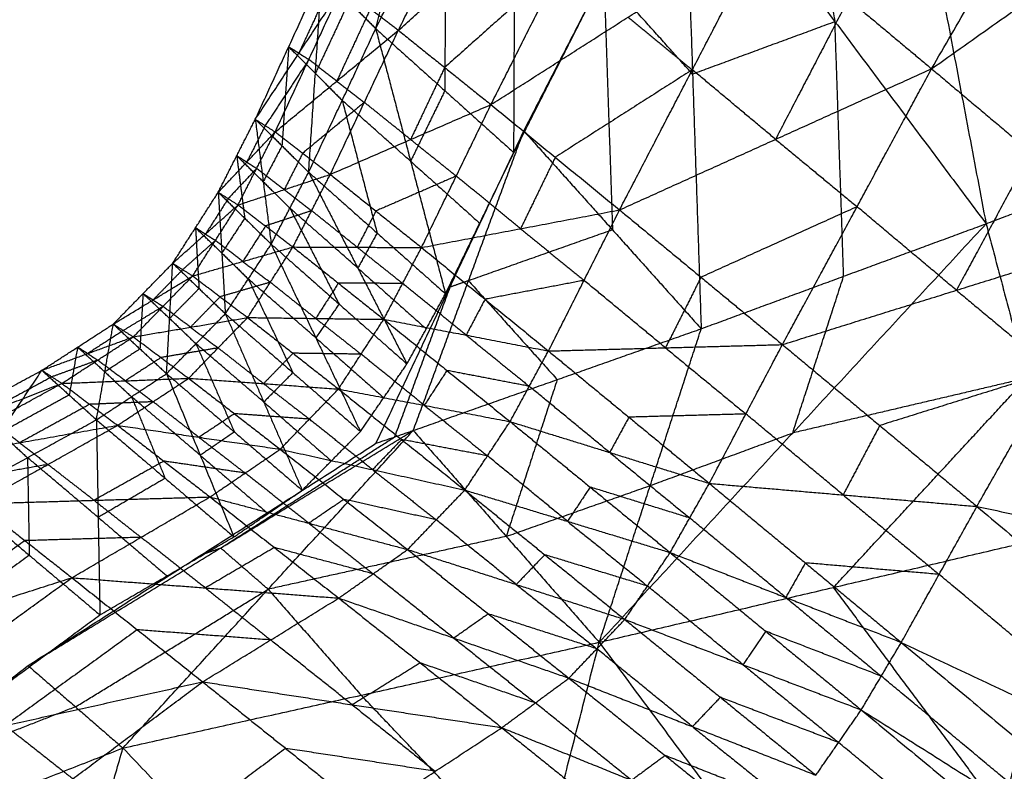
# Model space of a CAD drawing. Header units: millimetres. Extents: x -106 to 110, y -96 to 120.
# Tile 354 of 656: x -80.02 to -78.16, y 78.93 to 80.35. Entities that reach past the tile are written whole.
import ezdxf

# ---------------------------------------------------------------- set-up
doc = ezdxf.new("R2010")
doc.units = ezdxf.units.MM
doc.header["$MEASUREMENT"] = 0
doc.layers.add('Default', color=7, linetype='Continuous', true_color=0x000000)

msp = doc.modelspace()

# ---------------------------------------------------------------- linework, layer by layer
at = {"layer": 'Default'}
for points in [[(-78.4504, 81.2967, 12.077), (-78.3243, 80.631, 12.2069), (-78.1982, 79.9652, 12.3368)], [(-78.4504, 81.2967, 12.077), (-78.0597, 80.732, 12.126), (-77.669, 80.1673, 12.175)], [(-78.3007, 80.2569, 13.8194), (-78.0042, 80.7703, 13.7962), (-77.7078, 81.2837, 13.7729)], [(-78.6086, 81.0112, 12.1697), (-78.5455, 80.6784, 12.2347), (-78.4825, 80.3455, 12.2996)], [(-79.3466, 80.3324, 12.7842), (-79.2663, 80.654, 12.8839), (-79.1859, 80.9756, 12.9836)], [(-78.3007, 80.2569, 13.8194), (-77.8118, 80.6032, 13.8287), (-77.323, 80.9495, 13.8379)], [(-79.3466, 80.3324, 12.7842), (-79.215, 80.6012, 12.6939), (-79.0833, 80.8701, 12.6037)], [(-79.304, 80.3293, 13.5009), (-79.1715, 80.5983, 13.4472), (-79.039, 80.8674, 13.3934)], [(-79.0866, 80.099, 12.489), (-79.085, 80.4846, 12.5463), (-79.0833, 80.8701, 12.6037)], [(-79.304, 80.3293, 13.5009), (-79.0825, 80.5262, 13.5389), (-78.8611, 80.723, 13.5768)], [(-79.1298, 80.1894, 13.6585), (-78.9955, 80.4562, 13.6176), (-78.8611, 80.723, 13.5768)], [(-79.068, 80.1399, 12.472), (-78.9174, 80.4328, 12.3672), (-78.7667, 80.7258, 12.2625)], [(-78.7667, 80.7258, 12.2625), (-78.7505, 80.2467, 12.3837), (-78.7342, 79.7676, 12.505)], [(-78.7667, 80.7258, 12.2625), (-78.4825, 80.3455, 12.2996), (-78.1982, 79.9652, 12.3368)], [(-79.0866, 80.099, 12.489), (-78.9525, 80.3638, 12.3923), (-78.8185, 80.6286, 12.2957)], [(-78.3243, 80.631, 12.2069), (-78.129, 80.3486, 12.2314), (-77.9336, 80.0663, 12.2559)], [(-79.215, 80.6012, 12.6939), (-79.2158, 80.4085, 12.6652), (-79.2166, 80.2157, 12.6366)], [(-79.1298, 80.1894, 13.6585), (-78.8719, 80.354, 13.6914), (-78.6139, 80.5186, 13.7242)], [(-78.8878, 79.9913, 13.7799), (-78.7509, 80.255, 13.7521), (-78.6139, 80.5186, 13.7242)], [(-78.6139, 80.5186, 13.7242), (-78.4573, 80.3878, 13.7718), (-78.3007, 80.2569, 13.8194)], [(-78.9955, 80.4562, 13.6176), (-79.1062, 80.3578, 13.5987), (-79.2169, 80.2594, 13.5797)], [(-79.5732, 80.1618, 13.2176), (-79.5104, 80.2981, 13.1767), (-79.4476, 80.4344, 13.1357)], [(-79.4284, 80.4224, 13.2289), (-79.4598, 80.3543, 13.2493), (-79.4913, 80.2861, 13.2698)], [(-79.4728, 80.0622, 12.8799), (-79.4602, 80.2483, 13.0078), (-79.4476, 80.4344, 13.1357)], [(-79.4476, 80.4344, 13.1357), (-79.3971, 80.3834, 12.9599), (-79.3466, 80.3324, 12.7842)], [(-78.9174, 80.4328, 12.3672), (-78.9092, 80.1933, 12.4279), (-78.9011, 79.9537, 12.4885)], [(-78.7505, 80.2467, 12.3837), (-78.8339, 80.3398, 12.3755), (-78.9174, 80.4328, 12.3672)], [(-79.5732, 80.1618, 13.2176), (-79.4913, 80.2861, 13.2698), (-79.4093, 80.4104, 13.322)], [(-79.5358, 80.138, 13.3934), (-79.4725, 80.2742, 13.3577), (-79.4093, 80.4104, 13.322)], [(-79.4093, 80.4104, 13.322), (-79.3566, 80.3699, 13.4115), (-79.304, 80.3293, 13.5009)], [(-78.4573, 80.3878, 13.7718), (-78.5258, 80.2559, 13.7857), (-78.5943, 80.1241, 13.7997)], [(-79.3971, 80.3834, 12.9599), (-79.4286, 80.3159, 12.9839), (-79.4602, 80.2483, 13.0078)], [(-79.3566, 80.3699, 13.4115), (-79.3883, 80.3018, 13.4293), (-79.4199, 80.2337, 13.4471)], [(-78.8719, 80.354, 13.6914), (-78.8114, 80.3045, 13.7217), (-78.7509, 80.255, 13.7521)], [(-79.4728, 80.0622, 12.8799), (-79.4097, 80.1973, 12.8321), (-79.3466, 80.3324, 12.7842)], [(-79.3466, 80.3324, 12.7842), (-79.281, 80.0829, 12.6873), (-79.2153, 79.8334, 12.5905)], [(-79.3466, 80.3324, 12.7842), (-79.2166, 80.2157, 12.6366), (-79.0866, 80.099, 12.489)], [(-78.4825, 80.3455, 12.2996), (-78.6165, 80.2961, 12.3417), (-78.7505, 80.2467, 12.3837)], [(-78.4662, 79.8664, 12.4209), (-78.4743, 80.106, 12.3603), (-78.4825, 80.3455, 12.2996)], [(-79.5358, 80.138, 13.3934), (-79.4199, 80.2337, 13.4471), (-79.304, 80.3293, 13.5009)], [(-79.4321, 80.0581, 13.5599), (-79.368, 80.1937, 13.5304), (-79.304, 80.3293, 13.5009)], [(-79.304, 80.3293, 13.5009), (-79.2169, 80.2594, 13.5797), (-79.1298, 80.1894, 13.6585)], [(-79.5104, 80.2981, 13.1767), (-79.5167, 80.2051, 13.1127), (-79.523, 80.112, 13.0488)], [(-79.4602, 80.2483, 13.0078), (-79.4853, 80.2732, 13.0922), (-79.5104, 80.2981, 13.1767)], [(-79.4913, 80.2861, 13.2698), (-79.5008, 80.2921, 13.2232), (-79.5104, 80.2981, 13.1767)], [(-79.4725, 80.2742, 13.3577), (-79.5135, 80.2121, 13.3316), (-79.5545, 80.1499, 13.3055)], [(-79.4913, 80.2861, 13.2698), (-79.4819, 80.2802, 13.3137), (-79.4725, 80.2742, 13.3577)], [(-79.4199, 80.2337, 13.4471), (-79.4462, 80.2539, 13.4024), (-79.4725, 80.2742, 13.3577)], [(-79.2169, 80.2594, 13.5797), (-79.2489, 80.1916, 13.5945), (-79.281, 80.1238, 13.6092)], [(-78.8878, 79.9913, 13.7799), (-78.5943, 80.1241, 13.7997), (-78.3007, 80.2569, 13.8194)], [(-78.5813, 79.7378, 13.8507), (-78.441, 79.9973, 13.8351), (-78.3007, 80.2569, 13.8194)], [(-78.3007, 80.2569, 13.8194), (-78.1137, 80.0996, 13.8338), (-77.9268, 79.9423, 13.8481)], [(-79.4602, 80.2483, 13.0078), (-79.4349, 80.2228, 12.9199), (-79.4097, 80.1973, 12.8321)], [(-78.7509, 80.255, 13.7521), (-78.8799, 80.1727, 13.7356), (-79.0088, 80.0904, 13.7192)], [(-78.5943, 80.1241, 13.7997), (-78.6726, 80.1895, 13.7759), (-78.7509, 80.255, 13.7521)], [(-79.4199, 80.2337, 13.4471), (-79.394, 80.2137, 13.4888), (-79.368, 80.1937, 13.5304)], [(-79.2166, 80.2157, 12.6366), (-79.2488, 80.1493, 12.6619), (-79.281, 80.0829, 12.6873)], [(-79.368, 80.1937, 13.5304), (-79.426, 80.1459, 13.5035), (-79.484, 80.0981, 13.4767)], [(-79.4321, 80.0581, 13.5599), (-79.281, 80.1238, 13.6092), (-79.1298, 80.1894, 13.6585)], [(-79.4097, 80.1973, 12.8321), (-79.3769, 80.0726, 12.7836), (-79.344, 79.9478, 12.7352)], [(-79.281, 80.0829, 12.6873), (-79.3453, 80.1401, 12.7597), (-79.4097, 80.1973, 12.8321)], [(-79.281, 80.1238, 13.6092), (-79.3245, 80.1587, 13.5698), (-79.368, 80.1937, 13.5304)], [(-79.2604, 79.9205, 13.704), (-79.1951, 80.055, 13.6813), (-79.1298, 80.1894, 13.6585)], [(-79.1298, 80.1894, 13.6585), (-79.0088, 80.0904, 13.7192), (-78.8878, 79.9913, 13.7799)], [(-78.1982, 79.9652, 12.3368), (-77.9336, 80.0663, 12.2559), (-77.669, 80.1673, 12.175)], [(-79.6429, 80.0244, 13.2548), (-79.6081, 80.0931, 13.2362), (-79.5732, 80.1618, 13.2176)], [(-79.5545, 80.1499, 13.3055), (-79.5719, 80.1156, 13.3148), (-79.5894, 80.0812, 13.3241)], [(-79.5732, 80.1618, 13.2176), (-79.5583, 80.0443, 13.0693), (-79.5433, 79.9268, 12.921)], [(-79.5732, 80.1618, 13.2176), (-79.5545, 80.1499, 13.3055), (-79.5358, 80.138, 13.3934)], [(-79.5732, 80.1618, 13.2176), (-79.523, 80.112, 13.0488), (-79.4728, 80.0622, 12.8799)], [(-79.6429, 80.0244, 13.2548), (-79.5894, 80.0812, 13.3241), (-79.5358, 80.138, 13.3934)], [(-79.6056, 80.0006, 13.4268), (-79.5707, 80.0693, 13.4101), (-79.5358, 80.138, 13.3934)], [(-79.5358, 80.138, 13.3934), (-79.484, 80.0981, 13.4767), (-79.4321, 80.0581, 13.5599)], [(-79.3461, 79.552, 12.7027), (-79.2071, 79.8459, 12.5873), (-79.068, 80.1399, 12.472)], [(-79.276, 79.5761, 12.6797), (-79.172, 79.858, 12.5759), (-79.068, 80.1399, 12.472)], [(-79.068, 80.1399, 12.472), (-78.9011, 79.9537, 12.4885), (-78.7342, 79.7676, 12.505)], [(-79.523, 80.112, 13.0488), (-79.5407, 80.0782, 13.059), (-79.5583, 80.0443, 13.0693)], [(-79.281, 80.1238, 13.6092), (-79.2381, 80.0894, 13.6452), (-79.1951, 80.055, 13.6813)], [(-78.5943, 80.1241, 13.7997), (-78.5176, 80.0607, 13.8174), (-78.441, 79.9973, 13.8351)], [(-79.6081, 80.0931, 13.2362), (-79.6006, 80.0344, 13.162), (-79.5931, 79.9756, 13.0879)], [(-79.5583, 80.0443, 13.0693), (-79.5832, 80.0687, 13.1527), (-79.6081, 80.0931, 13.2362)], [(-79.5894, 80.0812, 13.3241), (-79.5987, 80.0872, 13.2801), (-79.6081, 80.0931, 13.2362)], [(-79.484, 80.0981, 13.4767), (-79.5014, 80.0637, 13.485), (-79.5188, 80.0294, 13.4933)], [(-79.2153, 79.8334, 12.5905), (-79.1509, 79.9662, 12.5397), (-79.0866, 80.099, 12.489)], [(-79.0088, 80.0904, 13.7192), (-79.0415, 80.0231, 13.7306), (-79.0741, 79.9559, 13.742)], [(-78.1137, 80.0996, 13.8338), (-78.1839, 79.9698, 13.8416), (-78.254, 79.8401, 13.8494)], [(-79.5894, 80.0812, 13.3241), (-79.58, 80.0752, 13.3671), (-79.5707, 80.0693, 13.4101)], [(-79.281, 80.0829, 12.6873), (-79.216, 80.0246, 12.6135), (-79.1509, 79.9662, 12.5397)], [(-79.5707, 80.0693, 13.4101), (-79.5975, 80.0409, 13.3754), (-79.6242, 80.0125, 13.3408)], [(-79.6056, 80.0006, 13.4268), (-79.5188, 80.0294, 13.4933), (-79.4321, 80.0581, 13.5599)], [(-79.5188, 80.0294, 13.4933), (-79.5448, 80.0493, 13.4517), (-79.5707, 80.0693, 13.4101)], [(-79.5433, 79.9268, 12.921), (-79.5081, 79.9945, 12.9004), (-79.4728, 80.0622, 12.8799)], [(-79.5023, 79.9215, 13.5884), (-79.4672, 79.9898, 13.5742), (-79.4321, 80.0581, 13.5599)], [(-79.4728, 80.0622, 12.8799), (-79.3803, 79.8818, 12.7556), (-79.2878, 79.7014, 12.6312)], [(-79.4728, 80.0622, 12.8799), (-79.344, 79.9478, 12.7352), (-79.2153, 79.8334, 12.5905)], [(-79.4321, 80.0581, 13.5599), (-79.3463, 79.9893, 13.632), (-79.2604, 79.9205, 13.704)], [(-79.1951, 80.055, 13.6813), (-79.2707, 80.0221, 13.6566), (-79.3463, 79.9893, 13.632)], [(-79.0741, 79.9559, 13.742), (-79.1346, 80.0054, 13.7116), (-79.1951, 80.055, 13.6813)], [(-79.5583, 80.0443, 13.0693), (-79.5332, 80.0194, 12.9849), (-79.5081, 79.9945, 12.9004)], [(-79.7286, 79.8909, 13.2767), (-79.6857, 79.9576, 13.2658), (-79.6429, 80.0244, 13.2548)], [(-79.6429, 80.0244, 13.2548), (-79.6362, 79.9101, 13.099), (-79.6296, 79.7958, 12.9432)], [(-79.6429, 80.0244, 13.2548), (-79.6242, 80.0125, 13.3408), (-79.6056, 80.0006, 13.4268)], [(-79.6429, 80.0244, 13.2548), (-79.5931, 79.9756, 13.0879), (-79.5433, 79.9268, 12.921)], [(-79.5188, 80.0294, 13.4933), (-79.493, 80.0096, 13.5338), (-79.4672, 79.9898, 13.5742)], [(-79.7286, 79.8909, 13.2767), (-79.6671, 79.9457, 13.3517), (-79.6056, 80.0006, 13.4268)], [(-79.691, 79.867, 13.4471), (-79.6483, 79.9338, 13.4369), (-79.6056, 80.0006, 13.4268)], [(-79.6242, 80.0125, 13.3408), (-79.6456, 79.9791, 13.3463), (-79.6671, 79.9457, 13.3517)], [(-79.6056, 80.0006, 13.4268), (-79.554, 79.961, 13.5076), (-79.5023, 79.9215, 13.5884)], [(-78.441, 79.9973, 13.8351), (-78.5878, 79.931, 13.8252), (-78.7346, 79.8646, 13.8153)], [(-78.254, 79.8401, 13.8494), (-78.3475, 79.9187, 13.8422), (-78.441, 79.9973, 13.8351)], [(-79.4672, 79.9898, 13.5742), (-79.5106, 79.9754, 13.5409), (-79.554, 79.961, 13.5076)], [(-79.5081, 79.9945, 12.9004), (-79.4618, 79.9043, 12.8383), (-79.4156, 79.8141, 12.7761)], [(-79.3803, 79.8818, 12.7556), (-79.4442, 79.9382, 12.828), (-79.5081, 79.9945, 12.9004)], [(-79.3814, 79.921, 13.6462), (-79.4243, 79.9554, 13.6102), (-79.4672, 79.9898, 13.5742)], [(-79.3463, 79.9893, 13.632), (-79.3638, 79.9552, 13.6391), (-79.3814, 79.921, 13.6462)], [(-79.2604, 79.9205, 13.704), (-79.0741, 79.9559, 13.742), (-78.8878, 79.9913, 13.7799)], [(-79.0216, 79.7258, 13.8118), (-78.9547, 79.8586, 13.7958), (-78.8878, 79.9913, 13.7799)], [(-78.8878, 79.9913, 13.7799), (-78.7346, 79.8646, 13.8153), (-78.5813, 79.7378, 13.8507)], [(-79.5931, 79.9756, 13.0879), (-79.6147, 79.9429, 13.0935), (-79.6362, 79.9101, 13.099)], [(-79.554, 79.961, 13.5076), (-79.5753, 79.9276, 13.5127), (-79.5967, 79.8942, 13.5177)], [(-78.926, 79.1775, 11.4848), (-78.5621, 79.5714, 11.9108), (-78.1982, 79.9652, 12.3368)], [(-78.7342, 79.7676, 12.505), (-78.4662, 79.8664, 12.4209), (-78.1982, 79.9652, 12.3368)], [(-78.1982, 79.9652, 12.3368), (-78.1213, 79.6747, 11.6869), (-78.0444, 79.3842, 11.0369)], [(-79.6857, 79.9576, 13.2658), (-79.6824, 79.9005, 13.1879), (-79.6791, 79.8433, 13.11)], [(-79.6362, 79.9101, 13.099), (-79.661, 79.9339, 13.1824), (-79.6857, 79.9576, 13.2658)], [(-79.6671, 79.9457, 13.3517), (-79.6764, 79.9517, 13.3088), (-79.6857, 79.9576, 13.2658)], [(-79.6671, 79.9457, 13.3517), (-79.6577, 79.9398, 13.3943), (-79.6483, 79.9338, 13.4369)], [(-79.344, 79.9478, 12.7352), (-79.3622, 79.9148, 12.7454), (-79.3803, 79.8818, 12.7556)], [(-78.9011, 79.9537, 12.4885), (-79.0366, 79.9059, 12.5322), (-79.172, 79.858, 12.5759)], [(-79.0741, 79.9559, 13.742), (-79.0144, 79.9072, 13.7689), (-78.9547, 79.8586, 13.7958)], [(-78.5813, 79.7378, 13.8507), (-78.254, 79.8401, 13.8494), (-77.9268, 79.9423, 13.8481)], [(-78.2154, 79.4332, 13.8583), (-78.0711, 79.6878, 13.8532), (-77.9268, 79.9423, 13.8481)], [(-79.6483, 79.9338, 13.4369), (-79.679, 79.9063, 13.3994), (-79.7098, 79.8789, 13.3619)], [(-79.5967, 79.8942, 13.5177), (-79.6225, 79.914, 13.4773), (-79.6483, 79.9338, 13.4369)], [(-79.6296, 79.7958, 12.9432), (-79.5864, 79.8613, 12.9321), (-79.5433, 79.9268, 12.921)], [(-79.5433, 79.9268, 12.921), (-79.4594, 79.7505, 12.786), (-79.3754, 79.5742, 12.6511)], [(-79.5433, 79.9268, 12.921), (-79.4156, 79.8141, 12.7761), (-79.2878, 79.7014, 12.6312)], [(-79.691, 79.867, 13.4471), (-79.5967, 79.8942, 13.5177), (-79.5023, 79.9215, 13.5884)], [(-79.6362, 79.9101, 13.099), (-79.6113, 79.8857, 13.0156), (-79.5864, 79.8613, 12.9321)], [(-79.5877, 79.7887, 13.6063), (-79.545, 79.8551, 13.5973), (-79.5023, 79.9215, 13.5884)], [(-79.5023, 79.9215, 13.5884), (-79.4169, 79.8534, 13.6576), (-79.3315, 79.7854, 13.7268)], [(-79.5023, 79.9215, 13.5884), (-79.3814, 79.921, 13.6462), (-79.2604, 79.9205, 13.704)], [(-79.3814, 79.921, 13.6462), (-79.3387, 79.887, 13.6808), (-79.2959, 79.8529, 13.7154)], [(-79.3315, 79.7854, 13.7268), (-79.2959, 79.8529, 13.7154), (-79.2604, 79.9205, 13.704)], [(-79.2604, 79.9205, 13.704), (-79.141, 79.8231, 13.7579), (-79.0216, 79.7258, 13.8118)], [(-79.8404, 79.7764, 13.2637), (-79.7845, 79.8336, 13.2702), (-79.7286, 79.8909, 13.2767)], [(-79.7402, 79.6831, 12.927), (-79.7344, 79.787, 13.1019), (-79.7286, 79.8909, 13.2767)], [(-79.7286, 79.8909, 13.2767), (-79.7098, 79.8789, 13.3619), (-79.691, 79.867, 13.4471)], [(-79.7286, 79.8909, 13.2767), (-79.6791, 79.8433, 13.11), (-79.6296, 79.7958, 12.9432)], [(-79.5967, 79.8942, 13.5177), (-79.5709, 79.8747, 13.5575), (-79.545, 79.8551, 13.5973)], [(-79.8404, 79.7764, 13.2637), (-79.7657, 79.8217, 13.3554), (-79.691, 79.867, 13.4471)], [(-79.8027, 79.7523, 13.4361), (-79.7469, 79.8096, 13.4416), (-79.691, 79.867, 13.4471)], [(-79.7098, 79.8789, 13.3619), (-79.7378, 79.8503, 13.3587), (-79.7657, 79.8217, 13.3554)], [(-79.691, 79.867, 13.4471), (-79.6394, 79.8278, 13.5267), (-79.5877, 79.7887, 13.6063)], [(-79.3803, 79.8818, 12.7556), (-79.3159, 79.8246, 12.6832), (-79.2515, 79.7674, 12.6108)], [(-78.5621, 79.5714, 11.9108), (-78.5141, 79.7189, 12.1659), (-78.4662, 79.8664, 12.4209)], [(-79.545, 79.8551, 13.5973), (-79.5922, 79.8415, 13.562), (-79.6394, 79.8278, 13.5267)], [(-79.5864, 79.8613, 12.9321), (-79.5445, 79.7731, 12.8646), (-79.5025, 79.685, 12.7971)], [(-79.4594, 79.7505, 12.786), (-79.5229, 79.8059, 12.8591), (-79.5864, 79.8613, 12.9321)], [(-79.4596, 79.787, 13.6666), (-79.5023, 79.8211, 13.632), (-79.545, 79.8551, 13.5973)], [(-79.4169, 79.8534, 13.6576), (-79.4382, 79.8202, 13.6621), (-79.4596, 79.787, 13.6666)], [(-79.2959, 79.8529, 13.7154), (-79.3564, 79.8532, 13.6865), (-79.4169, 79.8534, 13.6576)], [(-79.1765, 79.7556, 13.7693), (-79.2362, 79.8043, 13.7424), (-79.2959, 79.8529, 13.7154)], [(-79.172, 79.858, 12.5759), (-79.1895, 79.852, 12.5816), (-79.2071, 79.8459, 12.5873)], [(-79.172, 79.858, 12.5759), (-79.0886, 79.7649, 12.5841), (-79.0051, 79.6719, 12.5923)], [(-78.9547, 79.8586, 13.7958), (-79.0479, 79.8409, 13.7769), (-79.141, 79.8231, 13.7579)], [(-78.8015, 79.7318, 13.8312), (-78.8781, 79.7952, 13.8135), (-78.9547, 79.8586, 13.7958)], [(-78.7346, 79.8646, 13.8153), (-78.768, 79.7982, 13.8233), (-78.8015, 79.7318, 13.8312)], [(-79.7845, 79.8336, 13.2702), (-79.7874, 79.7817, 13.1828), (-79.7903, 79.7297, 13.0954)], [(-79.7344, 79.787, 13.1019), (-79.7594, 79.8103, 13.186), (-79.7845, 79.8336, 13.2702)], [(-79.7657, 79.8217, 13.3554), (-79.7751, 79.8276, 13.3128), (-79.7845, 79.8336, 13.2702)], [(-79.6791, 79.8433, 13.11), (-79.7067, 79.8151, 13.1059), (-79.7344, 79.787, 13.1019)], [(-79.2071, 79.8459, 12.5873), (-79.2591, 79.705, 12.6393), (-79.3111, 79.564, 12.6912)], [(-79.2878, 79.7014, 12.6312), (-79.2515, 79.7674, 12.6108), (-79.2153, 79.8334, 12.5905)], [(-78.254, 79.8401, 13.8494), (-78.1626, 79.7639, 13.8513), (-78.0711, 79.6878, 13.8532)], [(-79.7657, 79.8217, 13.3554), (-79.7563, 79.8156, 13.3985), (-79.7469, 79.8096, 13.4416)], [(-79.6394, 79.8278, 13.5267), (-79.6673, 79.7992, 13.5239), (-79.6952, 79.7705, 13.5212)], [(-79.4156, 79.8141, 12.7761), (-79.4375, 79.7823, 12.781), (-79.4594, 79.7505, 12.786)], [(-79.141, 79.8231, 13.7579), (-79.1588, 79.7894, 13.7636), (-79.1765, 79.7556, 13.7693)], [(-79.7469, 79.8096, 13.4416), (-79.7842, 79.787, 13.3957), (-79.8216, 79.7643, 13.3499)], [(-79.6952, 79.7705, 13.5212), (-79.7211, 79.7901, 13.4814), (-79.7469, 79.8096, 13.4416)], [(-79.7402, 79.6831, 12.927), (-79.6849, 79.7394, 12.9351), (-79.6296, 79.7958, 12.9432)], [(-79.6296, 79.7958, 12.9432), (-79.5572, 79.6297, 12.7876), (-79.4849, 79.4636, 12.632)], [(-79.6296, 79.7958, 12.9432), (-79.5025, 79.685, 12.7971), (-79.3754, 79.5742, 12.6511)], [(-79.9747, 79.6894, 13.2134), (-79.9076, 79.7329, 13.2385), (-79.8404, 79.7764, 13.2637)], [(-79.8721, 79.5963, 12.8694), (-79.8563, 79.6863, 13.0665), (-79.8404, 79.7764, 13.2637)], [(-79.8404, 79.7764, 13.2637), (-79.8216, 79.7643, 13.3499), (-79.8027, 79.7523, 13.4361)], [(-79.8404, 79.7764, 13.2637), (-79.7903, 79.7297, 13.0954), (-79.7402, 79.6831, 12.927)], [(-79.8027, 79.7523, 13.4361), (-79.6952, 79.7705, 13.5212), (-79.5877, 79.7887, 13.6063)], [(-79.7344, 79.787, 13.1019), (-79.7097, 79.7632, 13.0185), (-79.6849, 79.7394, 12.9351)], [(-79.6986, 79.6744, 13.5974), (-79.6432, 79.7316, 13.6019), (-79.5877, 79.7887, 13.6063)], [(-79.5877, 79.7887, 13.6063), (-79.5022, 79.7215, 13.674), (-79.4167, 79.6542, 13.7417)], [(-79.5877, 79.7887, 13.6063), (-79.4596, 79.787, 13.6666), (-79.3315, 79.7854, 13.7268)], [(-79.4596, 79.787, 13.6666), (-79.4168, 79.7534, 13.7004), (-79.3741, 79.7198, 13.7343)], [(-79.4167, 79.6542, 13.7417), (-79.3741, 79.7198, 13.7343), (-79.3315, 79.7854, 13.7268)], [(-79.3315, 79.7854, 13.7268), (-79.2126, 79.6891, 13.7777), (-79.0938, 79.5929, 13.8285)], [(-79.3315, 79.7854, 13.7268), (-79.1765, 79.7556, 13.7693), (-79.0216, 79.7258, 13.8118)], [(-79.8216, 79.7643, 13.3499), (-79.8552, 79.7426, 13.3373), (-79.8887, 79.7209, 13.3247)], [(-79.6952, 79.7705, 13.5212), (-79.6692, 79.751, 13.5615), (-79.6432, 79.7316, 13.6019)], [(-79.276, 79.5761, 12.6797), (-79.0051, 79.6719, 12.5923), (-78.7342, 79.7676, 12.505)], [(-79.1765, 79.7556, 13.7693), (-79.1171, 79.7075, 13.7947), (-79.0577, 79.6593, 13.8201)], [(-78.926, 79.1775, 11.4848), (-78.8301, 79.4725, 11.9949), (-78.7342, 79.7676, 12.505)], [(-79.9747, 79.6894, 13.2134), (-79.8887, 79.7209, 13.3247), (-79.8027, 79.7523, 13.4361)], [(-79.9371, 79.6648, 13.3916), (-79.8699, 79.7085, 13.4138), (-79.8027, 79.7523, 13.4361)], [(-79.8027, 79.7523, 13.4361), (-79.7507, 79.7134, 13.5167), (-79.6986, 79.6744, 13.5974)], [(-79.6849, 79.7394, 12.9351), (-79.6487, 79.6564, 12.8573), (-79.6126, 79.5733, 12.7795)], [(-79.5572, 79.6297, 12.7876), (-79.6211, 79.6846, 12.8614), (-79.6849, 79.7394, 12.9351)], [(-79.4594, 79.7505, 12.786), (-79.3955, 79.6941, 12.7136), (-79.3316, 79.6378, 12.6411)], [(-79.0216, 79.7258, 13.8118), (-78.8015, 79.7318, 13.8312), (-78.5813, 79.7378, 13.8507)], [(-78.719, 79.4766, 13.8696), (-78.6501, 79.6072, 13.8602), (-78.5813, 79.7378, 13.8507)], [(-78.5813, 79.7378, 13.8507), (-78.3983, 79.5855, 13.8545), (-78.2154, 79.4332, 13.8583)], [(-79.9076, 79.7329, 13.2385), (-79.9155, 79.6879, 13.1399), (-79.9234, 79.6429, 13.0414)], [(-79.8563, 79.6863, 13.0665), (-79.8819, 79.7096, 13.1525), (-79.9076, 79.7329, 13.2385)], [(-79.8887, 79.7209, 13.3247), (-79.8981, 79.7269, 13.2816), (-79.9076, 79.7329, 13.2385)], [(-79.8887, 79.7209, 13.3247), (-79.8793, 79.7147, 13.3693), (-79.8699, 79.7085, 13.4138)], [(-79.7903, 79.7297, 13.0954), (-79.8233, 79.708, 13.081), (-79.8563, 79.6863, 13.0665)], [(-79.6432, 79.7316, 13.6019), (-79.6969, 79.7225, 13.5593), (-79.7507, 79.7134, 13.5167)], [(-79.5577, 79.6643, 13.6695), (-79.6004, 79.6979, 13.6357), (-79.6432, 79.7316, 13.6019)], [(-79.5022, 79.7215, 13.674), (-79.5299, 79.6929, 13.6718), (-79.5577, 79.6643, 13.6695)], [(-79.3741, 79.7198, 13.7343), (-79.4381, 79.7206, 13.7041), (-79.5022, 79.7215, 13.674)], [(-79.2553, 79.6235, 13.7851), (-79.3147, 79.6717, 13.7597), (-79.3741, 79.7198, 13.7343)], [(-79.0938, 79.5929, 13.8285), (-79.0577, 79.6593, 13.8201), (-79.0216, 79.7258, 13.8118)], [(-79.0216, 79.7258, 13.8118), (-78.8703, 79.6012, 13.8407), (-78.719, 79.4766, 13.8696)], [(-78.8015, 79.7318, 13.8312), (-78.7258, 79.6695, 13.8457), (-78.6501, 79.6072, 13.8602)], [(-79.8699, 79.7085, 13.4138), (-79.9129, 79.6928, 13.3581), (-79.9559, 79.6771, 13.3025)], [(-79.8179, 79.6696, 13.4945), (-79.8439, 79.6891, 13.4541), (-79.8699, 79.7085, 13.4138)], [(-79.7507, 79.7134, 13.5167), (-79.7843, 79.6915, 13.5056), (-79.8179, 79.6696, 13.4945)], [(-79.3754, 79.5742, 12.6511), (-79.3316, 79.6378, 12.6411), (-79.2878, 79.7014, 12.6312)], [(-80.238, 79.547, 13.0966), (-80.1063, 79.6182, 13.155), (-79.9747, 79.6894, 13.2134)], [(-80.1314, 79.4537, 12.7338), (-80.0531, 79.5715, 12.9736), (-79.9747, 79.6894, 13.2134)], [(-79.9747, 79.6894, 13.2134), (-79.9559, 79.6771, 13.3025), (-79.9371, 79.6648, 13.3916)], [(-79.9747, 79.6894, 13.2134), (-79.9234, 79.6429, 13.0414), (-79.8721, 79.5963, 12.8694)], [(-79.8721, 79.5963, 12.8694), (-79.8062, 79.6397, 12.8982), (-79.7402, 79.6831, 12.927)], [(-79.8563, 79.6863, 13.0665), (-79.8312, 79.663, 12.9824), (-79.8062, 79.6397, 12.8982)], [(-79.7402, 79.6831, 12.927), (-79.6768, 79.5295, 12.7493), (-79.6134, 79.3759, 12.5716)], [(-79.7402, 79.6831, 12.927), (-79.6126, 79.5733, 12.7795), (-79.4849, 79.4636, 12.632)], [(-79.5025, 79.685, 12.7971), (-79.5299, 79.6573, 12.7924), (-79.5572, 79.6297, 12.7876)], [(-79.2126, 79.6891, 13.7777), (-79.234, 79.6563, 13.7814), (-79.2553, 79.6235, 13.7851)], [(-79.0577, 79.6593, 13.8201), (-79.1352, 79.6742, 13.7989), (-79.2126, 79.6891, 13.7777)], [(-78.0711, 79.6878, 13.8532), (-78.2347, 79.6366, 13.8539), (-78.3983, 79.5855, 13.8545)], [(-80.238, 79.547, 13.0966), (-80.0876, 79.6059, 13.2441), (-79.9371, 79.6648, 13.3916)], [(-80.2007, 79.5205, 13.2895), (-80.0689, 79.5926, 13.3405), (-79.9371, 79.6648, 13.3916)], [(-79.9559, 79.6771, 13.3025), (-80.0217, 79.6415, 13.2733), (-80.0876, 79.6059, 13.2441)], [(-79.9371, 79.6648, 13.3916), (-79.8179, 79.6696, 13.4945), (-79.6986, 79.6744, 13.5974)], [(-79.9371, 79.6648, 13.3916), (-79.8847, 79.6254, 13.4758), (-79.8323, 79.5859, 13.56)], [(-79.8323, 79.5859, 13.56), (-79.7655, 79.6302, 13.5787), (-79.6986, 79.6744, 13.5974)], [(-79.8179, 79.6696, 13.4945), (-79.7917, 79.6499, 13.5366), (-79.7655, 79.6302, 13.5787)], [(-79.6986, 79.6744, 13.5974), (-79.6124, 79.6077, 13.6662), (-79.5263, 79.5409, 13.735)], [(-79.6986, 79.6744, 13.5974), (-79.5577, 79.6643, 13.6695), (-79.4167, 79.6542, 13.7417)], [(-79.5577, 79.6643, 13.6695), (-79.5146, 79.631, 13.7039), (-79.4715, 79.5976, 13.7383)], [(-79.0051, 79.6719, 12.5923), (-79.0531, 79.5243, 12.3373), (-79.101, 79.3768, 12.0823)], [(-78.1213, 79.6747, 11.6869), (-78.3417, 79.623, 11.7988), (-78.5621, 79.5714, 11.9108)], [(-78.4852, 79.2808, 11.2609), (-78.3033, 79.4778, 11.4739), (-78.1213, 79.6747, 11.6869)], [(-79.5263, 79.5409, 13.735), (-79.4715, 79.5976, 13.7383), (-79.4167, 79.6542, 13.7417)], [(-79.4167, 79.6542, 13.7417), (-79.2979, 79.5591, 13.7908), (-79.179, 79.464, 13.84)], [(-79.4167, 79.6542, 13.7417), (-79.2553, 79.6235, 13.7851), (-79.0938, 79.5929, 13.8285)], [(-78.9064, 79.5347, 13.8491), (-78.9821, 79.597, 13.8346), (-79.0577, 79.6593, 13.8201)], [(-79.9234, 79.6429, 13.0414), (-79.9882, 79.6072, 13.0075), (-80.0531, 79.5715, 12.9736)], [(-79.7655, 79.6302, 13.5787), (-79.8251, 79.6278, 13.5273), (-79.8847, 79.6254, 13.4758)], [(-79.8062, 79.6397, 12.8982), (-79.7745, 79.5629, 12.8093), (-79.7428, 79.4861, 12.7205)], [(-79.6768, 79.5295, 12.7493), (-79.7415, 79.5846, 12.8237), (-79.8062, 79.6397, 12.8982)], [(-79.6793, 79.5634, 13.6475), (-79.7224, 79.5968, 13.6131), (-79.7655, 79.6302, 13.5787)], [(-79.5572, 79.6297, 12.7876), (-79.4937, 79.5743, 12.7146), (-79.4302, 79.5189, 12.6415)], [(-79.8847, 79.6254, 13.4758), (-79.9506, 79.5893, 13.4503), (-80.0165, 79.5532, 13.4248)], [(-79.6124, 79.6077, 13.6662), (-79.6459, 79.5856, 13.6569), (-79.6793, 79.5634, 13.6475)], [(-79.4715, 79.5976, 13.7383), (-79.542, 79.6026, 13.7023), (-79.6124, 79.6077, 13.6662)], [(-79.2553, 79.6235, 13.7851), (-79.1958, 79.576, 13.8097), (-79.1364, 79.5284, 13.8342)], [(-78.6501, 79.6072, 13.8602), (-78.7602, 79.6042, 13.8504), (-78.8703, 79.6012, 13.8407)], [(-78.4672, 79.4549, 13.864), (-78.5587, 79.5311, 13.8621), (-78.6501, 79.6072, 13.8602)], [(-80.1314, 79.4537, 12.7338), (-80.0018, 79.525, 12.8016), (-79.8721, 79.5963, 12.8694)], [(-80.0165, 79.5532, 13.4248), (-80.0427, 79.5729, 13.3826), (-80.0689, 79.5926, 13.3405)], [(-79.8721, 79.5963, 12.8694), (-79.8689, 79.4127, 12.6494), (-79.8656, 79.2291, 12.4295)], [(-79.8721, 79.5963, 12.8694), (-79.7428, 79.4861, 12.7205), (-79.6134, 79.3759, 12.5716)], [(-79.3526, 79.5025, 13.7875), (-79.4121, 79.55, 13.7629), (-79.4715, 79.5976, 13.7383)], [(-79.179, 79.464, 13.84), (-79.1364, 79.5284, 13.8342), (-79.0938, 79.5929, 13.8285)], [(-79.0938, 79.5929, 13.8285), (-78.9432, 79.4696, 13.8545), (-78.7926, 79.3464, 13.8805)], [(-79.0938, 79.5929, 13.8285), (-78.9064, 79.5347, 13.8491), (-78.719, 79.4766, 13.8696)], [(-78.8703, 79.6012, 13.8407), (-78.8884, 79.568, 13.8449), (-78.9064, 79.5347, 13.8491)], [(-80.2007, 79.5205, 13.2895), (-80.0165, 79.5532, 13.4248), (-79.8323, 79.5859, 13.56)], [(-80.0948, 79.4384, 13.4753), (-79.9635, 79.5122, 13.5177), (-79.8323, 79.5859, 13.56)], [(-80.0531, 79.5715, 12.9736), (-80.0274, 79.5483, 12.8876), (-80.0018, 79.525, 12.8016)], [(-80.0008, 79.1337, 12.3678), (-79.6384, 79.3549, 12.5238), (-79.276, 79.5761, 12.6797)], [(-79.8323, 79.5859, 13.56), (-79.7453, 79.5185, 13.6328), (-79.6583, 79.4511, 13.7056)], [(-79.8323, 79.5859, 13.56), (-79.6793, 79.5634, 13.6475), (-79.5263, 79.5409, 13.735)], [(-79.8222, 78.9785, 11.9389), (-79.5491, 79.2773, 12.3093), (-79.276, 79.5761, 12.6797)], [(-79.6126, 79.5733, 12.7795), (-79.6447, 79.5514, 12.7644), (-79.6768, 79.5295, 12.7493)], [(-79.4849, 79.4636, 12.632), (-79.4302, 79.5189, 12.6415), (-79.3754, 79.5742, 12.6511)], [(-79.3461, 79.552, 12.7027), (-79.3111, 79.564, 12.6912), (-79.276, 79.5761, 12.6797)], [(-79.276, 79.5761, 12.6797), (-79.101, 79.3768, 12.0823), (-78.926, 79.1775, 11.4848)], [(-78.8301, 79.4725, 11.9949), (-78.6961, 79.522, 11.9529), (-78.5621, 79.5714, 11.9108)], [(-78.3983, 79.5855, 13.8545), (-78.4328, 79.5202, 13.8592), (-78.4672, 79.4549, 13.864)], [(-80.0165, 79.5532, 13.4248), (-79.99, 79.5327, 13.4712), (-79.9635, 79.5122, 13.5177)], [(-80.0008, 79.1337, 12.3678), (-79.6735, 79.3429, 12.5352), (-79.3461, 79.552, 12.7027)], [(-79.6793, 79.5634, 13.6475), (-79.6358, 79.5297, 13.6839), (-79.5923, 79.496, 13.7203)], [(-79.6384, 79.3549, 12.5238), (-79.4747, 79.4595, 12.6075), (-79.3111, 79.564, 12.6912)], [(-79.2979, 79.5591, 13.7908), (-79.3253, 79.5308, 13.7892), (-79.3526, 79.5025, 13.7875)], [(-79.1364, 79.5284, 13.8342), (-79.2171, 79.5438, 13.8125), (-79.2979, 79.5591, 13.7908)], [(-79.6583, 79.4511, 13.7056), (-79.5923, 79.496, 13.7203), (-79.5263, 79.5409, 13.735)], [(-79.5263, 79.5409, 13.735), (-79.4064, 79.4465, 13.7852), (-79.2866, 79.3521, 13.8355)], [(-79.5263, 79.5409, 13.735), (-79.3526, 79.5025, 13.7875), (-79.179, 79.464, 13.84)], [(-78.9064, 79.5347, 13.8491), (-78.8311, 79.4731, 13.8621), (-78.7558, 79.4115, 13.875)], [(-80.0018, 79.525, 12.8016), (-80.0002, 79.4332, 12.6916), (-79.9985, 79.3414, 12.5816)], [(-79.8689, 79.4127, 12.6494), (-79.9353, 79.4689, 12.7255), (-80.0018, 79.525, 12.8016)], [(-79.7453, 79.5185, 13.6328), (-79.8109, 79.4817, 13.6116), (-79.8766, 79.4448, 13.5905)], [(-79.5923, 79.496, 13.7203), (-79.6688, 79.5073, 13.6766), (-79.7453, 79.5185, 13.6328)], [(-79.6768, 79.5295, 12.7493), (-79.613, 79.4746, 12.6755), (-79.5491, 79.4198, 12.6018)], [(-78.9858, 79.4052, 13.8602), (-79.0611, 79.4668, 13.8472), (-79.1364, 79.5284, 13.8342)], [(-79.9635, 79.5122, 13.5177), (-80.0557, 79.4958, 13.45), (-80.1478, 79.4795, 13.3824)], [(-79.8766, 79.4448, 13.5905), (-79.92, 79.4785, 13.5541), (-79.9635, 79.5122, 13.5177)], [(-79.4725, 79.4016, 13.7705), (-79.5324, 79.4488, 13.7454), (-79.5923, 79.496, 13.7203)], [(-79.3526, 79.5025, 13.7875), (-79.2927, 79.4553, 13.8126), (-79.2328, 79.4081, 13.8377)], [(-79.7428, 79.4861, 12.7205), (-79.8058, 79.4494, 12.6849), (-79.8689, 79.4127, 12.6494)], [(-79.6134, 79.3759, 12.5716), (-79.5491, 79.4198, 12.6018), (-79.4849, 79.4636, 12.632)], [(-79.2866, 79.3521, 13.8355), (-79.2328, 79.4081, 13.8377), (-79.179, 79.464, 13.84)], [(-79.179, 79.464, 13.84), (-79.0285, 79.3423, 13.8642), (-78.8779, 79.2205, 13.8885)], [(-79.179, 79.464, 13.84), (-78.9858, 79.4052, 13.8602), (-78.7926, 79.3464, 13.8805)], [(-79.101, 79.3768, 12.0823), (-78.9655, 79.4247, 12.0386), (-78.8301, 79.4725, 11.9949)], [(-78.9432, 79.4696, 13.8545), (-78.9645, 79.4374, 13.8574), (-78.9858, 79.4052, 13.8602)], [(-78.7558, 79.4115, 13.875), (-78.8495, 79.4406, 13.8648), (-78.9432, 79.4696, 13.8545)], [(-78.7926, 79.3464, 13.8805), (-78.7558, 79.4115, 13.875), (-78.719, 79.4766, 13.8696)], [(-78.719, 79.4766, 13.8696), (-78.5383, 79.327, 13.8678), (-78.3577, 79.1773, 13.8659)], [(-78.719, 79.4766, 13.8696), (-78.4672, 79.4549, 13.864), (-78.2154, 79.4332, 13.8583)], [(-80.1314, 79.4537, 12.7338), (-79.9985, 79.3414, 12.5816), (-79.8656, 79.2291, 12.4295)], [(-80.0948, 79.4384, 13.4753), (-79.8766, 79.4448, 13.5905), (-79.6583, 79.4511, 13.7056)], [(-79.9183, 79.2991, 13.64), (-79.7883, 79.3751, 13.6728), (-79.6583, 79.4511, 13.7056)], [(-79.8766, 79.4448, 13.5905), (-79.8324, 79.41, 13.6316), (-79.7883, 79.3751, 13.6728)], [(-79.6583, 79.4511, 13.7056), (-79.5373, 79.3559, 13.76), (-79.4162, 79.2607, 13.8143)], [(-79.6583, 79.4511, 13.7056), (-79.4725, 79.4016, 13.7705), (-79.2866, 79.3521, 13.8355)], [(-79.4064, 79.4465, 13.7852), (-79.4395, 79.4241, 13.7779), (-79.4725, 79.4016, 13.7705)], [(-79.2328, 79.4081, 13.8377), (-79.3196, 79.4273, 13.8115), (-79.4064, 79.4465, 13.7852)], [(-78.4672, 79.4549, 13.864), (-78.3769, 79.3801, 13.863), (-78.2865, 79.3053, 13.8621)], [(-80.0948, 79.4384, 13.4753), (-80.0065, 79.3688, 13.5577), (-79.9183, 79.2991, 13.64)], [(-78.3577, 79.1773, 13.8659), (-78.2865, 79.3053, 13.8621), (-78.2154, 79.4332, 13.8583)], [(-78.2154, 79.4332, 13.8583), (-77.7746, 79.064, 13.7541), (-77.3338, 78.6948, 13.6499)], [(-78.2154, 79.4332, 13.8583), (-77.6204, 79.3062, 13.7623), (-77.0254, 79.1792, 13.6662)], [(-79.8689, 79.4127, 12.6494), (-79.8042, 79.3576, 12.575), (-79.7395, 79.3025, 12.5005)], [(-79.0822, 79.2863, 13.862), (-79.1575, 79.3472, 13.8499), (-79.2328, 79.4081, 13.8377)], [(-78.9858, 79.4052, 13.8602), (-78.9105, 79.3443, 13.8723), (-78.8353, 79.2834, 13.8845)], [(-78.5751, 79.2619, 13.8732), (-78.6655, 79.3367, 13.8741), (-78.7558, 79.4115, 13.875)], [(-79.4725, 79.4016, 13.7705), (-79.4119, 79.354, 13.7977), (-79.3514, 79.3064, 13.8249)], [(-80.0065, 79.3688, 13.5577), (-80.1323, 79.2795, 13.527), (-80.258, 79.1902, 13.4964)], [(-79.7883, 79.3751, 13.6728), (-79.8974, 79.372, 13.6152), (-80.0065, 79.3688, 13.5577)], [(-79.8656, 79.2291, 12.4295), (-79.7395, 79.3025, 12.5005), (-79.6134, 79.3759, 12.5716)], [(-79.6672, 79.2799, 13.7272), (-79.7278, 79.3275, 13.7), (-79.7883, 79.3751, 13.6728)], [(-79.101, 79.3768, 12.0823), (-79.325, 79.327, 12.1958), (-79.5491, 79.2773, 12.3093)], [(-78.926, 79.1775, 11.4848), (-78.4852, 79.2808, 11.2609), (-78.0444, 79.3842, 11.0369)], [(-78.2894, 78.3216, 10.1782), (-78.1669, 78.8529, 10.6076), (-78.0444, 79.3842, 11.0369)], [(-79.6735, 79.3429, 12.5352), (-79.6559, 79.3489, 12.5295), (-79.6384, 79.3549, 12.5238)], [(-79.5373, 79.3559, 13.76), (-79.6023, 79.3179, 13.7436), (-79.6672, 79.2799, 13.7272)], [(-79.5491, 79.2773, 12.3093), (-79.5937, 79.3161, 12.4165), (-79.6384, 79.3549, 12.5238)], [(-79.3514, 79.3064, 13.8249), (-79.4443, 79.3311, 13.7924), (-79.5373, 79.3559, 13.76)], [(-79.4162, 79.2607, 13.8143), (-79.3514, 79.3064, 13.8249), (-79.2866, 79.3521, 13.8355)], [(-79.2866, 79.3521, 13.8355), (-79.1348, 79.2311, 13.8607), (-78.9831, 79.1101, 13.886)], [(-79.2866, 79.3521, 13.8355), (-79.0822, 79.2863, 13.862), (-78.8779, 79.2205, 13.8885)], [(-79.9985, 79.3414, 12.5816), (-80.1219, 79.2506, 12.5283), (-80.2453, 79.1597, 12.4749)], [(-79.0285, 79.3423, 13.8642), (-79.0554, 79.3143, 13.8631), (-79.0822, 79.2863, 13.862)], [(-78.8353, 79.2834, 13.8845), (-78.9319, 79.3129, 13.8743), (-79.0285, 79.3423, 13.8642)], [(-78.8779, 79.2205, 13.8885), (-78.8353, 79.2834, 13.8845), (-78.7926, 79.3464, 13.8805)], [(-78.7926, 79.3464, 13.8805), (-78.6128, 79.1983, 13.876), (-78.433, 79.0503, 13.8715)], [(-78.7926, 79.3464, 13.8805), (-78.5751, 79.2619, 13.8732), (-78.3577, 79.1773, 13.8659)], [(-78.5383, 79.327, 13.8678), (-78.5567, 79.2944, 13.8705), (-78.5751, 79.2619, 13.8732)], [(-78.2865, 79.3053, 13.8621), (-78.4124, 79.3161, 13.8649), (-78.5383, 79.327, 13.8678)], [(-80.5977, 79.0813, 13.3528), (-80.258, 79.1902, 13.4964), (-79.9183, 79.2991, 13.64)], [(-80.4153, 78.9388, 13.5462), (-80.1668, 79.119, 13.5931), (-79.9183, 79.2991, 13.64)], [(-79.9183, 79.2991, 13.64), (-79.7952, 79.2011, 13.7041), (-79.6722, 79.1031, 13.7682)], [(-79.9183, 79.2991, 13.64), (-79.6672, 79.2799, 13.7272), (-79.4162, 79.2607, 13.8143)], [(-79.1996, 79.1854, 13.8502), (-79.2755, 79.2459, 13.8375), (-79.3514, 79.3064, 13.8249)], [(-77.8457, 78.9361, 13.7579), (-78.0661, 79.1207, 13.81), (-78.2865, 79.3053, 13.8621)], [(-79.9115, 79.0561, 12.1534), (-79.7303, 79.1667, 12.2313), (-79.5491, 79.2773, 12.3093)], [(-79.6672, 79.2799, 13.7272), (-79.6057, 79.2309, 13.7592), (-79.5442, 79.1819, 13.7912)], [(-79.5491, 79.2773, 12.3093), (-79.4616, 79.1776, 12.0106), (-79.3741, 79.078, 11.7119)], [(-79.0822, 79.2863, 13.862), (-79.0064, 79.2258, 13.8746), (-78.9305, 79.1653, 13.8872)], [(-78.6555, 79.1354, 13.88), (-78.7454, 79.2094, 13.8822), (-78.8353, 79.2834, 13.8845)], [(-78.1669, 78.8529, 10.6076), (-78.3261, 79.0669, 10.9342), (-78.4852, 79.2808, 11.2609)], [(-79.6722, 79.1031, 13.7682), (-79.5442, 79.1819, 13.7912), (-79.4162, 79.2607, 13.8143)], [(-79.4162, 79.2607, 13.8143), (-79.2628, 79.1387, 13.8436), (-79.1094, 79.0168, 13.8728)], [(-79.4162, 79.2607, 13.8143), (-79.1996, 79.1854, 13.8502), (-78.9831, 79.1101, 13.886)], [(-78.5751, 79.2619, 13.8732), (-78.4853, 79.1878, 13.8709), (-78.3954, 79.1138, 13.8687)], [(-80.3592, 78.8658, 12.216), (-80.1124, 79.0475, 12.3227), (-79.8656, 79.2291, 12.4295)], [(-79.1348, 79.2311, 13.8607), (-79.1672, 79.2082, 13.8555), (-79.1996, 79.1854, 13.8502)], [(-78.9305, 79.1653, 13.8872), (-79.0327, 79.1982, 13.874), (-79.1348, 79.2311, 13.8607)], [(-78.9831, 79.1101, 13.886), (-78.9305, 79.1653, 13.8872), (-78.8779, 79.2205, 13.8885)], [(-78.8779, 79.2205, 13.8885), (-78.6981, 79.074, 13.8823), (-78.5184, 78.9275, 13.8762)], [(-78.8779, 79.2205, 13.8885), (-78.6555, 79.1354, 13.88), (-78.433, 79.0503, 13.8715)], [(-79.7952, 79.2011, 13.7041), (-79.9195, 79.111, 13.6806), (-80.0437, 79.0209, 13.6572)], [(-79.5442, 79.1819, 13.7912), (-79.6697, 79.1915, 13.7477), (-79.7952, 79.2011, 13.7041)], [(-79.3908, 79.0599, 13.8205), (-79.4675, 79.1209, 13.8059), (-79.5442, 79.1819, 13.7912)], [(-79.1996, 79.1854, 13.8502), (-79.1229, 79.1244, 13.8648), (-79.0463, 79.0634, 13.8794)], [(-78.6128, 79.1983, 13.876), (-78.6341, 79.1669, 13.878), (-78.6555, 79.1354, 13.88)], [(-78.3954, 79.1138, 13.8687), (-78.5041, 79.1561, 13.8723), (-78.6128, 79.1983, 13.876)], [(-79.8222, 78.9785, 11.9389), (-79.3741, 79.078, 11.7119), (-78.926, 79.1775, 11.4848)], [(-79.1568, 78.2777, 10.7487), (-79.0414, 78.7276, 11.1168), (-78.926, 79.1775, 11.4848)], [(-78.7507, 79.0188, 13.8811), (-78.8406, 79.092, 13.8842), (-78.9305, 79.1653, 13.8872)], [(-78.926, 79.1775, 11.4848), (-78.6077, 78.7495, 10.8315), (-78.2894, 78.3216, 10.1782)], [(-78.433, 79.0503, 13.8715), (-78.3954, 79.1138, 13.8687), (-78.3577, 79.1773, 13.8659)], [(-78.3577, 79.1773, 13.8659), (-77.9222, 78.8146, 13.7544), (-77.4868, 78.4518, 13.6429)], [(-78.3577, 79.1773, 13.8659), (-77.8457, 78.9361, 13.7579), (-77.3338, 78.6948, 13.6499)], [(-80.5903, 78.6777, 12.1304), (-80.2955, 78.9057, 12.2491), (-80.0008, 79.1337, 12.3678)], [(-80.0008, 79.1337, 12.3678), (-79.9115, 79.0561, 12.1534), (-79.8222, 78.9785, 11.9389)], [(-79.2628, 79.1387, 13.8436), (-79.3268, 79.0993, 13.832), (-79.3908, 79.0599, 13.8205)], [(-79.0463, 79.0634, 13.8794), (-79.1545, 79.1011, 13.8615), (-79.2628, 79.1387, 13.8436)], [(-78.6555, 79.1354, 13.88), (-78.5656, 79.0621, 13.8769), (-78.4757, 78.9889, 13.8738)], [(-79.1094, 79.0168, 13.8728), (-79.0463, 79.0634, 13.8794), (-78.9831, 79.1101, 13.886)], [(-78.9831, 79.1101, 13.886), (-78.802, 78.9644, 13.8807), (-78.6209, 78.8187, 13.8755)], [(-78.9831, 79.1101, 13.886), (-78.7507, 79.0188, 13.8811), (-78.5184, 78.9275, 13.8762)], [(-77.9599, 78.751, 13.7572), (-78.1776, 78.9324, 13.8129), (-78.3954, 79.1138, 13.8687)], [(-80.4153, 78.9388, 13.5462), (-80.0437, 79.0209, 13.6572), (-79.6722, 79.1031, 13.7682)], [(-80.1609, 78.7381, 13.7034), (-79.9165, 78.9206, 13.7358), (-79.6722, 79.1031, 13.7682)], [(-79.6722, 79.1031, 13.7682), (-79.5161, 78.9779, 13.8066), (-79.3599, 78.8527, 13.8451)], [(-79.6722, 79.1031, 13.7682), (-79.3908, 79.0599, 13.8205), (-79.1094, 79.0168, 13.8728)], [(-79.0414, 78.7276, 11.1168), (-79.2077, 78.9028, 11.4143), (-79.3741, 79.078, 11.7119)], [(-78.6981, 79.074, 13.8823), (-78.7244, 79.0464, 13.8817), (-78.7507, 79.0188, 13.8811)], [(-78.4757, 78.9889, 13.8738), (-78.5869, 79.0314, 13.8781), (-78.6981, 79.074, 13.8823)], [(-79.9115, 79.0561, 12.1534), (-80.1035, 78.9809, 12.2012), (-80.2955, 78.9057, 12.2491)], [(-79.3908, 79.0599, 13.8205), (-79.3127, 78.9973, 13.8397), (-79.2347, 78.9347, 13.859)], [(-78.8652, 78.9178, 13.8741), (-78.9557, 78.9906, 13.8768), (-79.0463, 79.0634, 13.8794)], [(-78.5184, 78.9275, 13.8762), (-78.4757, 78.9889, 13.8738), (-78.433, 79.0503, 13.8715)], [(-78.433, 79.0503, 13.8715), (-77.9996, 78.691, 13.7563), (-77.5662, 78.3317, 13.6411)], [(-78.433, 79.0503, 13.8715), (-77.9599, 78.751, 13.7572), (-77.4868, 78.4518, 13.6429)], [(-80.0437, 79.0209, 13.6572), (-79.9801, 78.9708, 13.6965), (-79.9165, 78.9206, 13.7358)], [(-79.3599, 78.8527, 13.8451), (-79.2347, 78.9347, 13.859), (-79.1094, 79.0168, 13.8728)], [(-79.1094, 79.0168, 13.8728), (-78.9264, 78.87, 13.8711), (-78.7434, 78.7233, 13.8693)], [(-79.1094, 79.0168, 13.8728), (-78.8652, 78.9178, 13.8741), (-78.6209, 78.8187, 13.8755)], [(-78.7507, 79.0188, 13.8811), (-78.6602, 78.946, 13.8785), (-78.5697, 78.8731, 13.8758)], [(-80.5903, 78.6777, 12.1304), (-80.2062, 78.8281, 12.0346), (-79.8222, 78.9785, 11.9389)], [(-80.0373, 78.2326, 11.318), (-79.9297, 78.6056, 11.6285), (-79.8222, 78.9785, 11.9389)], [(-79.8222, 78.9785, 11.9389), (-79.4895, 78.6281, 11.3438), (-79.1568, 78.2777, 10.7487)], [(-79.5161, 78.9779, 13.8066), (-79.6382, 78.8866, 13.7904), (-79.7604, 78.7954, 13.7743)], [(-79.2347, 78.9347, 13.859), (-79.3754, 78.9563, 13.8328), (-79.5161, 78.9779, 13.8066)], [(-78.0423, 78.6296, 13.7587), (-78.259, 78.8092, 13.8162), (-78.4757, 78.9889, 13.8738)], [(-78.802, 78.9644, 13.8807), (-78.8336, 78.9411, 13.8774), (-78.8652, 78.9178, 13.8741)], [(-78.5697, 78.8731, 13.8758), (-78.6858, 78.9188, 13.8783), (-78.802, 78.9644, 13.8807)]]:
    msp.add_open_spline(points, degree=2, dxfattribs=at)

doc.saveas('drawing.dxf')
